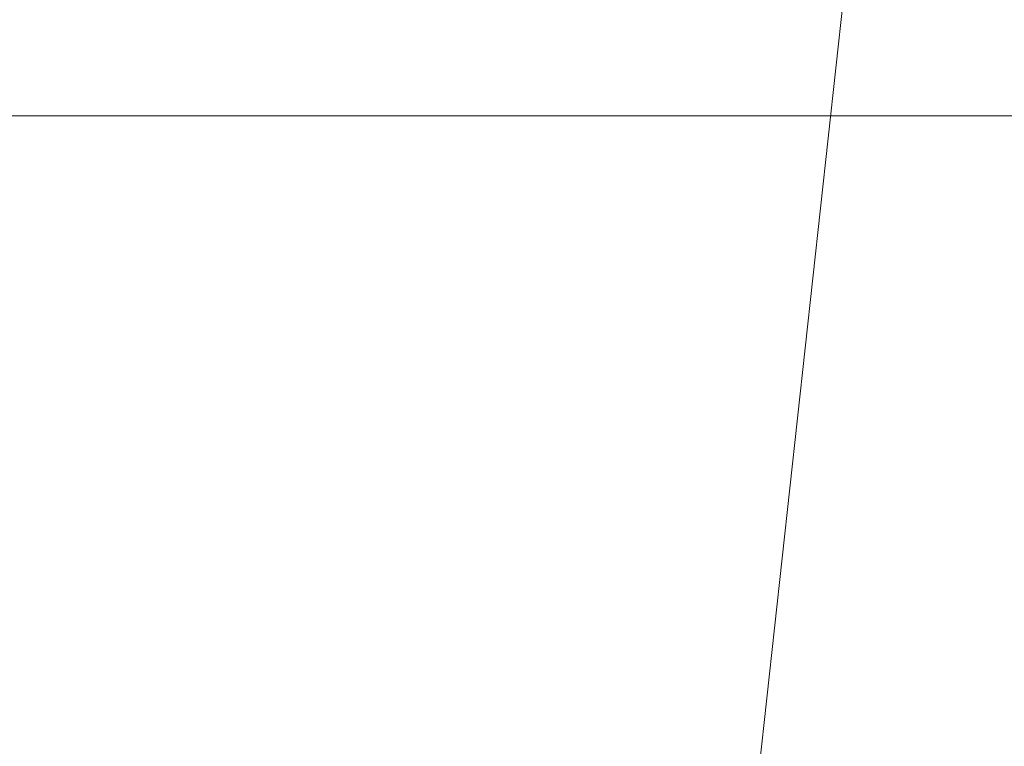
# Model space of a CAD drawing. Header units: metres. Extents: x 163628 to 167855, y 402678 to 405435.
# Tile 674 of 1056: x 165673.4277 to 165673.4496, y 404061.486 to 404061.5021. Entities that reach past the tile are written whole.
import ezdxf

# ---------------------------------------------------------------- set-up
doc = ezdxf.new("R2010")
doc.units = ezdxf.units.M
for name, color, linetype, lineweight in [('X-CA190022.004-UO-BGT_Ondergrond$0$GE_314_WGDRijbaanLokaleweg_Vlak_GEM', 253, 'Continuous', 9), ('X-CA190022.004-UO-BGT_Ondergrond$0$GE_367_OWGBerm_groenvoorziening_grasenk_GEM', 253, 'Continuous', 9), ('X-CA190022.004-UO-BGT_Ondergrond$0$GE_401_OTDErf_Vlak_GEM', 253, 'Continuous', 9)]:
    doc.layers.add(name, color=color, linetype=linetype, lineweight=lineweight)
doc.layers.add('X-CA190022.004-UO-KL_Wenstracé_v0.3$0$N-WE-KL-TRACE_WENSTRACE-G 1.5m', color=24, linetype='Continuous', lineweight=35, transparency=0.6)
doc.layers.add('X-CA190022.004-UO-KLIC$0$B-OI-KL-DATA_REGGEFIBER OPERATOR B.V._0000579733_VECT_19O042616-G', color=42, linetype='X-CA190022.004-UO-KLIC$0$1-200 REGGEFIBER', lineweight=0, transparency=0.25)
doc.styles.add('X-CA190022.004-UO-KLIC$0$NLCS-ISO', font='NLCS-ISO.ttf')
doc.linetypes.add('X-CA190022.004-UO-KLIC$0$1-200 REGGEFIBER', pattern='A,1.5,-0.6,["REGGEFIBER",X-CA190022.004-UO-KLIC$0$NLCS-ISO,S=0.24,R=0,X=-0.5,Y=-0.12],-0.65', length=2.75)

msp = doc.modelspace()

# ---------------------------------------------------------------- linework, layer by layer
at = {"layer": 'X-CA190022.004-UO-BGT_Ondergrond$0$GE_314_WGDRijbaanLokaleweg_Vlak_GEM', "extrusion": (0, 0, -1)}
msp.add_arc((-165627.920408, 404108.724559), 72.110007, 211.38468852, 240.30085634, dxfattribs=at)
at = {"layer": 'X-CA190022.004-UO-BGT_Ondergrond$0$GE_367_OWGBerm_groenvoorziening_grasenk_GEM', "flags": 128}
msp.add_lwpolyline([(165673.76, 404058.297), (165673.162, 404058.916), (165673.47, 404061.721), (165675.49, 404062.232), (165678.625, 404065.645), (165687.112, 404077.838), (165687.51, 404077.564), (165688.537, 404076.998), (165688.891, 404076.238), (165688.5, 404075.671)], dxfattribs=at)
at = {"layer": 'X-CA190022.004-UO-BGT_Ondergrond$0$GE_367_OWGBerm_groenvoorziening_grasenk_GEM'}
msp.add_arc((165627.920408, 404108.724559), 72.110007, 299.69914366, 328.61531148, dxfattribs=at)
at = {"layer": 'X-CA190022.004-UO-BGT_Ondergrond$0$GE_401_OTDErf_Vlak_GEM', "flags": 128}
msp.add_lwpolyline([(165673.47, 404061.721), (165673.162, 404058.916), (165662.756, 404053.989), (165660.944, 404053.174), (165655.118, 404050.373), (165653.304, 404049.501), (165653.528, 404048.693), (165642.372, 404043.59), (165641.896, 404043.139), (165638.322, 404041.281)], dxfattribs=at)
at = {"layer": 'X-CA190022.004-UO-KL_Wenstracé_v0.3$0$N-WE-KL-TRACE_WENSTRACE-G 1.5m', "lineweight": 18, "ltscale": 0.2, "const_width": 1.5}
msp.add_lwpolyline([(165576.117753, 404009.786166, 0.039739), (165596.166034, 404018.274932), (165667.341488, 404052.87532, 0.124118), (165678.247415, 404062.051221), (165690.191953, 404078.629009, -0.152208), (165708.4365, 404092.336277, -0.152208)], format="xyb", dxfattribs=at)
at = {"layer": 'X-CA190022.004-UO-KLIC$0$B-OI-KL-DATA_REGGEFIBER OPERATOR B.V._0000579733_VECT_19O042616-G', "flags": 128}
msp.add_lwpolyline([(165674.166667, 404060.5), (165673.833333, 404061.5), (165673.166667, 404061.5)], dxfattribs=at)

doc.saveas('drawing.dxf')
